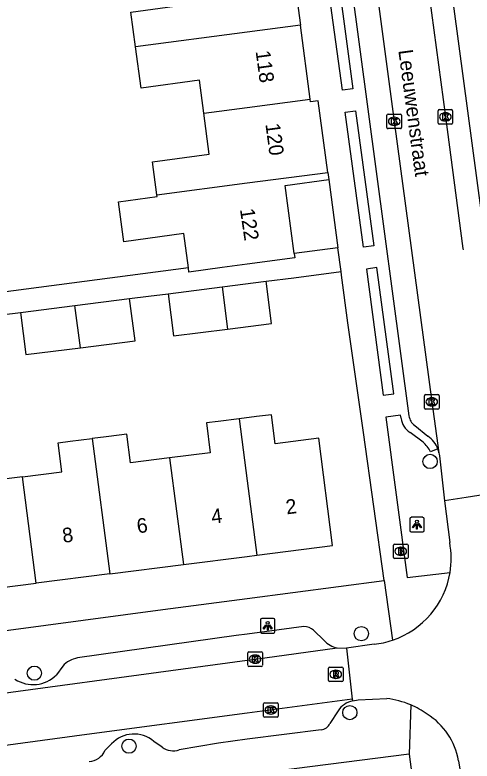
# Model space of a CAD drawing. Extents: x 163150 to 163546, y 380933 to 381635.
# Drawn here: x 163484.1 to 163515.4, y 381091.7 to 381142.9 of the extents above; entities that cross this region are included whole.
import ezdxf

# ---------------------------------------------------------------- set-up
doc = ezdxf.new("R2010")
doc.units = 0
for name, color, linetype in [('IMGEO_Boom', 7, 'Continuous'), ('IMGEO_Brandkraan', 7, 'Continuous'), ('IMGEO_Kolk', 7, 'Continuous'), ('IMGEO_Lichtpunt', 7, 'Continuous'), ('IMGEO_Muur', 7, 'Continuous'), ('IMGEO_Openbare_ruimte_label', 7, 'Continuous'), ('IMGEO_Pand', 7, 'Continuous'), ('IMGEO_Pand_nummerreeks', 7, 'Continuous'), ('IMGEO_Parkeervlak_open', 7, 'Continuous'), ('IMGEO_Rijbaan_lokaal_open', 7, 'Continuous'), ('IMGEO_Rioolput', 7, 'Continuous'), ('IMGEO_Voetpad_open', 7, 'Continuous')]:
    doc.layers.add(name, color=color, linetype=linetype)

msp = doc.modelspace()

# ---------------------------------------------------------------- linework, layer by layer
at = {"layer": 'IMGEO_Boom'}
for centre in [(163512.541, 381112.224), (163507.823, 381100.408), (163485.391, 381097.695), (163507.035, 381094.991), (163491.882, 381092.687)]:
    msp.add_circle(centre, 0.489, dxfattribs=at)
at = {"layer": 'IMGEO_Brandkraan'}
for p, q in [((163510.1, 381106.558), (163510.952, 381106.558)), ((163510.025, 381105.632), (163510.025, 381106.484)), ((163510.513, 381106.338), (163510.538, 381106.338)), ((163511.026, 381106.484), (163511.026, 381105.632)), ((163510.952, 381105.558), (163510.1, 381105.558)), ((163510.536, 381105.778), (163510.511, 381105.778))]:
    msp.add_line(p, q, dxfattribs=at)
for points in [[(163510.1, 381106.558), (163510.952, 381106.558)], [(163510.025, 381105.632), (163510.025, 381106.484)], [(163510.373, 381106.258), (163510.373, 381105.858), (163510.586, 381105.858)], [(163510.604, 381106.258), (163510.373, 381106.258)], [(163510.552, 381106.177), (163510.498, 381106.177), (163510.498, 381106.101)], [(163510.498, 381106.101), (163510.551, 381106.101)], [(163511.026, 381106.484), (163511.026, 381105.632)], [(163510.952, 381105.558), (163510.1, 381105.558)], [(163510.56, 381106.025), (163510.498, 381106.025), (163510.498, 381105.944)], [(163510.498, 381105.944), (163510.56, 381105.944)]]:
    msp.add_lwpolyline(points, dxfattribs=at)
for centre, radius, start, end in [((163510.102, 381106.482), 0.0765, 91.552, 178.448), ((163510.102, 381106.482), 0.0765, 91.552, 178.448), ((163510.95, 381106.482), 0.0765, 1.552, 88.448), ((163510.95, 381106.482), 0.0765, 1.552, 88.448), ((163510.553, 381106.139), 0.0379, 267.8285, 90.9355), ((163510.608, 381106.113), 0.145, 59.4692, 91.5367), ((163510.633, 381106.16), 0.0922, 285.5137, 58.1501), ((163510.638, 381105.968), 0.105, 301.3115, 78.989), ((163510.102, 381105.634), 0.0765, 181.552, 268.448), ((163510.102, 381105.634), 0.0765, 181.552, 268.448), ((163510.561, 381105.984), 0.0404, 269.8759, 90.5077), ((163510.592, 381106.109), 0.251, 268.6676, 293.5347), ((163510.95, 381105.634), 0.0765, 271.552, 358.448), ((163510.95, 381105.634), 0.0765, 271.552, 358.448)]:
    msp.add_arc(centre, radius, start, end, dxfattribs=at)
for centre, major_axis, ratio, start_param, end_param in [((163510.512, 381106.058), (-0.387, 0.002), 0.722429, 4.712389, 7.853982), ((163510.537, 381106.058), (-0.39, 0.002), 0.717154, 1.570796, 4.712389)]:
    msp.add_ellipse(centre, major_axis=major_axis, ratio=ratio, start_param=start_param, end_param=end_param, dxfattribs=at)
at = {"layer": 'IMGEO_Kolk'}
for p, q in [((163513.087, 381135.441), (163513.087, 381136.293)), ((163513.162, 381136.367), (163514.014, 381136.367)), ((163514.088, 381136.293), (163514.088, 381135.441)), ((163509.582, 381135.133), (163509.582, 381135.985)), ((163509.657, 381136.059), (163510.509, 381136.059)), ((163510.07, 381135.839), (163510.095, 381135.839)), ((163510.583, 381135.985), (163510.583, 381135.133)), ((163513.575, 381136.147), (163513.6, 381136.147)), ((163510.093, 381135.279), (163510.068, 381135.279)), ((163514.014, 381135.367), (163513.162, 381135.367)), ((163513.598, 381135.587), (163513.573, 381135.587)), ((163510.509, 381135.059), (163509.657, 381135.059)), ((163512.23, 381116.811), (163513.082, 381116.811)), ((163512.155, 381115.885), (163512.155, 381116.737)), ((163512.643, 381116.591), (163512.668, 381116.591)), ((163513.156, 381116.737), (163513.156, 381115.885)), ((163513.082, 381115.811), (163512.23, 381115.811)), ((163512.666, 381116.031), (163512.641, 381116.031)), ((163500.031, 381098.235), (163500.031, 381099.087)), ((163500.106, 381099.161), (163500.958, 381099.161)), ((163500.519, 381098.941), (163500.544, 381098.941)), ((163501.032, 381099.087), (163501.032, 381098.235)), ((163500.542, 381098.381), (163500.517, 381098.381)), ((163500.958, 381098.161), (163500.106, 381098.161)), ((163501.117, 381094.743), (163501.117, 381095.595)), ((163501.192, 381095.669), (163502.044, 381095.669)), ((163501.605, 381095.449), (163501.63, 381095.449)), ((163502.118, 381095.595), (163502.118, 381094.743)), ((163501.628, 381094.889), (163501.603, 381094.889)), ((163502.044, 381094.669), (163501.192, 381094.669))]:
    msp.add_line(p, q, dxfattribs=at)
for points in [[(163513.087, 381135.441), (163513.087, 381136.293)], [(163513.162, 381136.367), (163514.014, 381136.367)], [(163514.088, 381136.293), (163514.088, 381135.441)], [(163509.582, 381135.133), (163509.582, 381135.985)], [(163509.657, 381136.059), (163510.509, 381136.059)], [(163509.903, 381135.759), (163510.026, 381135.759), (163510.026, 381135.608), (163510.156, 381135.759), (163510.32, 381135.759), (163510.174, 381135.608), (163510.327, 381135.359), (163510.175, 381135.359), (163510.09, 381135.523), (163510.026, 381135.456), (163510.026, 381135.359), (163509.903, 381135.359), (163509.903, 381135.759)], [(163510.583, 381135.985), (163510.583, 381135.133)], [(163513.408, 381136.067), (163513.531, 381136.067), (163513.531, 381135.916), (163513.661, 381136.067), (163513.825, 381136.067), (163513.679, 381135.916), (163513.832, 381135.667), (163513.68, 381135.667), (163513.595, 381135.831), (163513.531, 381135.764), (163513.531, 381135.667), (163513.408, 381135.667), (163513.408, 381136.067)], [(163514.014, 381135.367), (163513.162, 381135.367)], [(163510.509, 381135.059), (163509.657, 381135.059)], [(163512.23, 381116.811), (163513.082, 381116.811)], [(163512.155, 381115.885), (163512.155, 381116.737)], [(163512.476, 381116.511), (163512.599, 381116.511), (163512.599, 381116.36), (163512.729, 381116.511), (163512.893, 381116.511), (163512.747, 381116.36), (163512.9, 381116.111), (163512.748, 381116.111), (163512.663, 381116.275), (163512.599, 381116.208), (163512.599, 381116.111), (163512.476, 381116.111), (163512.476, 381116.511)], [(163513.156, 381116.737), (163513.156, 381115.885)], [(163513.082, 381115.811), (163512.23, 381115.811)], [(163500.031, 381098.235), (163500.031, 381099.087)], [(163500.106, 381099.161), (163500.958, 381099.161)], [(163501.032, 381099.087), (163501.032, 381098.235)], [(163500.352, 381098.861), (163500.475, 381098.861), (163500.475, 381098.71), (163500.605, 381098.861), (163500.769, 381098.861), (163500.623, 381098.71), (163500.776, 381098.461), (163500.624, 381098.461), (163500.539, 381098.625), (163500.475, 381098.558), (163500.475, 381098.461), (163500.352, 381098.461), (163500.352, 381098.861)], [(163500.958, 381098.161), (163500.106, 381098.161)], [(163501.117, 381094.743), (163501.117, 381095.595)], [(163501.192, 381095.669), (163502.044, 381095.669)], [(163501.438, 381095.369), (163501.561, 381095.369), (163501.561, 381095.218), (163501.691, 381095.369), (163501.855, 381095.369), (163501.709, 381095.218), (163501.862, 381094.969), (163501.71, 381094.969), (163501.625, 381095.133), (163501.561, 381095.066), (163501.561, 381094.969), (163501.438, 381094.969), (163501.438, 381095.369)], [(163502.118, 381095.595), (163502.118, 381094.743)], [(163502.044, 381094.669), (163501.192, 381094.669)]]:
    msp.add_lwpolyline(points, dxfattribs=at)
for centre, start, end in [((163513.164, 381136.291), 91.552, 178.448), ((163513.164, 381136.291), 91.552, 178.448), ((163514.012, 381136.291), 1.552, 88.448), ((163514.012, 381136.291), 1.552, 88.448), ((163509.659, 381135.983), 91.552, 178.448), ((163509.659, 381135.983), 91.552, 178.448), ((163510.507, 381135.983), 1.552, 88.448), ((163510.507, 381135.983), 1.552, 88.448), ((163513.164, 381135.443), 181.552, 268.448), ((163513.164, 381135.443), 181.552, 268.448), ((163514.012, 381135.443), 271.552, 358.448), ((163514.012, 381135.443), 271.552, 358.448), ((163509.659, 381135.135), 181.552, 268.448), ((163509.659, 381135.135), 181.552, 268.448), ((163510.507, 381135.135), 271.552, 358.448), ((163510.507, 381135.135), 271.552, 358.448), ((163512.232, 381116.735), 91.552, 178.448), ((163512.232, 381116.735), 91.552, 178.448), ((163513.08, 381116.735), 1.552, 88.448), ((163513.08, 381116.735), 1.552, 88.448), ((163512.232, 381115.887), 181.552, 268.448), ((163512.232, 381115.887), 181.552, 268.448), ((163513.08, 381115.887), 271.552, 358.448), ((163513.08, 381115.887), 271.552, 358.448), ((163500.108, 381099.085), 91.552, 178.448), ((163500.108, 381099.085), 91.552, 178.448), ((163500.956, 381099.085), 1.552, 88.448), ((163500.956, 381099.085), 1.552, 88.448), ((163500.108, 381098.237), 181.552, 268.448), ((163500.108, 381098.237), 181.552, 268.448), ((163500.956, 381098.237), 271.552, 358.448), ((163500.956, 381098.237), 271.552, 358.448), ((163501.194, 381095.593), 91.552, 178.448), ((163501.194, 381095.593), 91.552, 178.448), ((163502.042, 381095.593), 1.552, 88.448), ((163502.042, 381095.593), 1.552, 88.448), ((163501.194, 381094.745), 181.552, 268.448), ((163501.194, 381094.745), 181.552, 268.448), ((163502.042, 381094.745), 271.552, 358.448), ((163502.042, 381094.745), 271.552, 358.448)]:
    msp.add_arc(centre, 0.0765, start, end, dxfattribs=at)
for centre, major_axis, ratio, start_param, end_param in [((163510.069, 381135.559), (-0.387, 0.002), 0.722429, 4.712389, 7.853982), ((163510.094, 381135.559), (-0.39, 0.002), 0.717154, 1.570796, 4.712389), ((163513.574, 381135.867), (-0.387, 0.002), 0.722429, 4.712389, 7.853982), ((163513.599, 381135.867), (-0.39, 0.002), 0.717154, 1.570796, 4.712389), ((163512.642, 381116.311), (-0.387, 0.002), 0.722429, 4.712389, 7.853982), ((163512.667, 381116.311), (-0.39, 0.002), 0.717154, 1.570796, 4.712389), ((163500.518, 381098.661), (-0.387, 0.002), 0.722429, 4.712389, 7.853982), ((163500.543, 381098.661), (-0.39, 0.002), 0.717154, 1.570796, 4.712389), ((163501.604, 381095.169), (-0.387, 0.002), 0.722429, 4.712389, 7.853982), ((163501.629, 381095.169), (-0.39, 0.002), 0.717154, 1.570796, 4.712389)]:
    msp.add_ellipse(centre, major_axis=major_axis, ratio=ratio, start_param=start_param, end_param=end_param, dxfattribs=at)
at = {"layer": 'IMGEO_Lichtpunt'}
for p, q in [((163511.141, 381108.295), (163511.141, 381107.488)), ((163511.141, 381108.295), (163511.141, 381107.488)), ((163512.043, 381108.39), (163511.235, 381108.39)), ((163512.043, 381108.39), (163511.235, 381108.39)), ((163512.137, 381107.488), (163512.137, 381108.295)), ((163512.137, 381107.488), (163512.137, 381108.295)), ((163511.235, 381107.394), (163512.043, 381107.394)), ((163511.235, 381107.394), (163512.043, 381107.394)), ((163501.8, 381101.446), (163500.992, 381101.446)), ((163501.8, 381101.446), (163500.992, 381101.446)), ((163500.898, 381101.351), (163500.898, 381100.544)), ((163500.898, 381101.351), (163500.898, 381100.544)), ((163501.894, 381100.544), (163501.894, 381101.351)), ((163501.894, 381100.544), (163501.894, 381101.351)), ((163500.992, 381100.45), (163501.8, 381100.45)), ((163500.992, 381100.45), (163501.8, 381100.45))]:
    msp.add_line(p, q, dxfattribs=at)
for points in [[(163511.515, 381107.959), (163511.554, 381107.931), (163511.366, 381107.669), (163511.328, 381107.696), (163511.515, 381107.959)], [(163511.617, 381107.911), (163511.664, 381107.911), (163511.664, 381107.589), (163511.617, 381107.589), (163511.617, 381107.911)], [(163511.727, 381107.931), (163511.765, 381107.958), (163511.952, 381107.696), (163511.913, 381107.668), (163511.727, 381107.931)], [(163501.272, 381101.015), (163501.311, 381100.987), (163501.123, 381100.725), (163501.085, 381100.752), (163501.272, 381101.015)], [(163501.374, 381100.967), (163501.421, 381100.967), (163501.421, 381100.645), (163501.374, 381100.645), (163501.374, 381100.967)], [(163501.484, 381100.987), (163501.522, 381101.014), (163501.709, 381100.752), (163501.67, 381100.724), (163501.484, 381100.987)]]:
    msp.add_lwpolyline(points, dxfattribs=at)
for centre in [(163511.64, 381108.093), (163501.397, 381101.149)]:
    msp.add_circle(centre, 0.0994, dxfattribs=at)
for centre, start, end in [((163511.235, 381108.295), 90, 180), ((163511.235, 381108.295), 90, 180), ((163512.043, 381108.295), 0, 90), ((163512.043, 381108.295), 0, 90), ((163511.235, 381107.488), 180, 270), ((163511.235, 381107.488), 180, 270), ((163512.043, 381107.488), 270, 0), ((163512.043, 381107.488), 270, 360), ((163500.992, 381101.351), 90, 180), ((163500.992, 381101.351), 90, 180), ((163501.8, 381101.351), 0, 90), ((163501.8, 381101.351), 0, 90), ((163500.992, 381100.544), 180, 270), ((163500.992, 381100.544), 180, 270), ((163501.8, 381100.544), 270, 0), ((163501.8, 381100.544), 270, 360)]:
    msp.add_arc(centre, 0.0946, start, end, dxfattribs=at)
at = {"layer": 'IMGEO_Muur'}
msp.add_lwpolyline([(163507.962, 381114.2), (163506.904, 381121.729)], dxfattribs=at)
at = {"layer": 'IMGEO_Pand'}
for points in [[(163503.491, 381147.312), (163503.564, 381146.764), (163503.03, 381146.692), (163503.638, 381142.159)], [(163492.331, 381140.667), (163492.011, 381143.056), (163496.04, 381143.596), (163495.679, 381146.282)], [(163503.638, 381142.159), (163500, 381141.679), (163492.331, 381140.667)], [(163504.321, 381137.076), (163503.638, 381142.159)], [(163497.015, 381136.113), (163496.712, 381138.375), (163492.71, 381137.838), (163492.331, 381140.667)], [(163497.015, 381136.113), (163500, 381136.506), (163504.321, 381137.076)], [(163505.516, 381132.062), (163504.857, 381136.97), (163504.344, 381136.902), (163504.321, 381137.076)], [(163493.795, 381130.515), (163493.489, 381132.789), (163497.391, 381133.313), (163497.015, 381136.113)], [(163493.795, 381130.515), (163500, 381131.334), (163505.516, 381132.062)], [(163505.516, 381132.062), (163505.582, 381131.571)], [(163503.221, 381126.484), (163502.592, 381131.169), (163505.582, 381131.571)], [(163495.959, 381125.509), (163495.644, 381127.856), (163491.525, 381127.303), (163491.157, 381130.045), (163493.81, 381130.401), (163493.795, 381130.515)], [(163503.221, 381126.484), (163503.259, 381126.197), (163500, 381125.76), (163498.276, 381125.528), (163495.997, 381125.222), (163495.959, 381125.509)], [(163498.274, 381124.204), (163501.283, 381124.587)], [(163498.649, 381121.312), (163501.651, 381121.694), (163501.283, 381124.587)], [(163494.565, 381123.732), (163498.274, 381124.204)], [(163498.274, 381124.204), (163498.649, 381121.312)], [(163494.565, 381123.732), (163494.94, 381120.84), (163498.649, 381121.312)], [(163488.176, 381122.92), (163491.927, 381123.397)], [(163488.551, 381120.028), (163492.302, 381120.505), (163491.927, 381123.397)], [(163484.433, 381122.444), (163488.176, 381122.92)], [(163484.433, 381122.444), (163484.81, 381119.552), (163488.551, 381120.028)], [(163488.551, 381120.028), (163488.176, 381122.92)], [(163500.662, 381105.791), (163505.851, 381106.45), (163504.915, 381113.813), (163501.908, 381113.431), (163501.654, 381115.431), (163500.64, 381115.302), (163499.448, 381115.15)], [(163499.448, 381115.15), (163498.01, 381114.967), (163497.194, 381114.863), (163497.454, 381112.819), (163494.664, 381112.465)], [(163499.448, 381115.15), (163500, 381110.895), (163500.662, 381105.791)], [(163484.568, 381111.17), (163487.271, 381111.514), (163487.019, 381113.503), (163487.837, 381113.606), (163489.359, 381113.799)], [(163494.664, 381112.465), (163491.975, 381112.123), (163491.725, 381114.099), (163490.492, 381113.943), (163490.309, 381113.92), (163489.359, 381113.799)], [(163489.359, 381113.799), (163490.564, 381104.507)], [(163484.568, 381111.17), (163481.65, 381110.799), (163481.398, 381112.79), (163480.377, 381112.661), (163479.261, 381112.519)], [(163494.664, 381112.465), (163495.613, 381105.149)], [(163485.516, 381103.866), (163484.568, 381111.17)], [(163495.613, 381105.149), (163500, 381105.707), (163500.662, 381105.791)], [(163490.564, 381104.507), (163495.613, 381105.149)], [(163490.564, 381104.507), (163485.516, 381103.866)], [(163480.467, 381103.224), (163485.516, 381103.866)]]:
    msp.add_lwpolyline(points, dxfattribs=at)
at = {"layer": 'IMGEO_Parkeervlak_open'}
msp.add_arc((163511.474, 381112.491), 1.709, 11.171, 20.13, dxfattribs=at)
at = {"layer": 'IMGEO_Rijbaan_lokaal_open'}
for points in [[(163507.648, 381179.955), (163510.87, 381156.109), (163513.587, 381135.867), (163514.789, 381126.831), (163514.8, 381126.75)], [(163504.184, 381179.487), (163504.439, 381177.585), (163507.418, 381155.47), (163510.084, 381135.559), (163512.657, 381116.312), (163513.15, 381112.822)], [(163513.15, 381112.822), (163513.165, 381112.719), (163513.181, 381112.606), (163513.54, 381109.521)], [(163516.743, 381110.026), (163515.019, 381109.754), (163513.54, 381109.521)], [(163513.54, 381109.521), (163513.886, 381106.654)], [(163470.232, 381094.562), (163500, 381098.587), (163500.533, 381098.659), (163506.154, 381099.43)], [(163506.154, 381099.43), (163506.797, 381099.412)], [(163508.7, 381099.686), (163506.797, 381099.412)], [(163506.797, 381099.412), (163507.201, 381095.911)], [(163507.201, 381095.911), (163500, 381094.955), (163488.993, 381093.493), (163470.891, 381091.039)], [(163507.201, 381095.911), (163507.229, 381095.804)], [(163507.229, 381095.804), (163507.597, 381095.857), (163509.571, 381095.958)], [(163514.495, 381091.686), (163515.38, 381086.08)]]:
    msp.add_lwpolyline(points, dxfattribs=at)
for centre, radius, start, end in [((163508.063, 381105.563), 5.924, 350.7278, 10.6163), ((163508.081, 381105.56), 5.906, 288.5809, 350.7201), ((163508.089, 381105.509), 5.855, 275.9879, 288.6659), ((163508.867, 381089.998), 6.002, 67.0406, 83.2622), ((163508.903, 381090.065), 5.926, 54.4615, 67.1052), ((163509.81, 381090.864), 4.756, 9.9561, 57.7703)]:
    msp.add_arc(centre, radius, start, end, dxfattribs=at)
at = {"layer": 'IMGEO_Rioolput'}
for p, q in [((163505.565, 381097.191), (163505.565, 381098.043)), ((163505.64, 381098.117), (163506.492, 381098.117)), ((163506.053, 381097.897), (163506.078, 381097.897)), ((163506.566, 381098.043), (163506.566, 381097.191)), ((163506.076, 381097.337), (163506.051, 381097.337)), ((163506.492, 381097.117), (163505.64, 381097.117))]:
    msp.add_line(p, q, dxfattribs=at)
for points in [[(163505.565, 381097.191), (163505.565, 381098.043)], [(163505.64, 381098.117), (163506.492, 381098.117)], [(163506.566, 381098.043), (163506.566, 381097.191)], [(163506.154, 381097.815), (163505.902, 381097.817), (163505.902, 381097.417)], [(163505.902, 381097.417), (163506.026, 381097.417), (163506.026, 381097.579), (163506.037, 381097.579)], [(163506.08, 381097.736), (163506.026, 381097.736), (163506.026, 381097.655)], [(163506.026, 381097.655), (163506.078, 381097.655)], [(163506.084, 381097.55), (163506.155, 381097.417), (163506.295, 381097.417), (163506.23, 381097.543)], [(163506.492, 381097.117), (163505.64, 381097.117)]]:
    msp.add_lwpolyline(points, dxfattribs=at)
for centre, radius, start, end in [((163505.642, 381098.041), 0.0765, 91.552, 178.448), ((163505.642, 381098.041), 0.0765, 91.552, 178.448), ((163506.49, 381098.041), 0.0765, 1.552, 88.448), ((163506.49, 381098.041), 0.0765, 1.552, 88.448), ((163506.036, 381097.526), 0.0533, 26.0293, 88.6989), ((163506.062, 381097.844), 0.19, 274.7715, 282.9687), ((163506.086, 381097.64), 0.0964, 77.0061, 93.1865), ((163506.1, 381097.697), 0.0378, 276.6634, 79.6772), ((163506.153, 381097.705), 0.109, 350.3612, 89.416), ((163506.151, 381097.705), 0.112, 277.5842, 350.9817), ((163506.135, 381097.49), 0.108, 29.5134, 73.7905), ((163505.642, 381097.193), 0.0765, 181.552, 268.448), ((163505.642, 381097.193), 0.0765, 181.552, 268.448), ((163506.49, 381097.193), 0.0765, 271.552, 358.448), ((163506.49, 381097.193), 0.0765, 271.552, 358.448)]:
    msp.add_arc(centre, radius, start, end, dxfattribs=at)
for centre, major_axis, ratio, start_param, end_param in [((163506.052, 381097.617), (-0.387, 0.002), 0.722429, 4.712389, 7.853982), ((163506.077, 381097.617), (-0.39, 0.002), 0.717154, 1.570796, 4.712389)]:
    msp.add_ellipse(centre, major_axis=major_axis, ratio=ratio, start_param=start_param, end_param=end_param, dxfattribs=at)
at = {"layer": 'IMGEO_Voetpad_open'}
for points in [[(163505.712, 381206.244), (163508.536, 381185.012), (163509.233, 381180.183), (163516.345, 381127.061), (163516.355, 381126.983)], [(163502.646, 381178.504), (163511.092, 381115.35)], [(163495.959, 381125.509), (163477.678, 381123.119), (163473.262, 381153.534), (163473.423, 381153.559)], [(163506.529, 381137.695), (163505.092, 381148.167), (163505.837, 381148.257), (163507.234, 381137.78), (163506.529, 381137.695)], [(163507.961, 381126.932), (163506.711, 381136.198), (163507.418, 381136.275), (163508.682, 381127.029), (163507.961, 381126.932)], [(163505.582, 381131.571), (163506.211, 381126.885)], [(163506.211, 381126.885), (163503.221, 381126.484)], [(163506.428, 381125.265), (163506.211, 381126.885)], [(163509.326, 381116.782), (163510.057, 381116.865), (163508.88, 381125.524), (163508.168, 381125.42), (163509.326, 381116.782)], [(163501.283, 381124.587), (163503.195, 381124.83), (163506.428, 381125.265)], [(163509.388, 381104.055), (163507.962, 381114.2), (163506.904, 381121.729), (163506.464, 381125), (163506.428, 381125.265)], [(163491.927, 381123.397), (163493.225, 381123.562), (163494.565, 381123.732)], [(163481.868, 381122.117), (163483.126, 381122.277), (163484.433, 381122.444)], [(163510.548, 381115.183), (163510.515, 381115.391), (163509.505, 381115.269), (163510.975, 381104.257), (163513.91, 381104.608)], [(163511.483, 381114.685), (163512.396, 381113.951)], [(163512.055, 381113.549), (163511.162, 381114.222)], [(163513.078, 381113.079), (163512.567, 381112.89)], [(163475.175, 381102.551), (163475.554, 381099.568), (163494.208, 381102.063), (163500, 381102.823), (163509.388, 381104.055)], [(163509.388, 381104.055), (163509.963, 381099.962)], [(163503.872, 381100.906), (163500, 381100.378), (163499.234, 381100.274), (163488.345, 381098.744)], [(163505.274, 381099.936), (163504.55, 381100.637)], [(163487.333, 381098.187), (163486.905, 381097.584)], [(163511.208, 381095.524), (163511.11, 381092.135)], [(163506.235, 381095.114), (163505.67, 381094.24)], [(163505.069, 381093.817), (163500, 381093.16), (163498.014, 381092.902), (163495.325, 381092.446)], [(163490.683, 381092.844), (163490.232, 381092.394)], [(163494.159, 381092.615), (163493.581, 381093.017)], [(163511.11, 381092.135), (163500, 381090.719), (163496.185, 381090.233), (163477.314, 381087.764)], [(163511.11, 381092.135), (163511.896, 381086.04), (163512.961, 381077.779), (163513.791, 381071.345)]]:
    msp.add_lwpolyline(points, dxfattribs=at)
for centre, radius, start, end in [((163512.099, 381115.494), 1.017, 188.1677, 232.7408), ((163511.885, 381115.36), 1.348, 187.5609, 237.5896), ((163511.392, 381112.463), 1.795, 20.0704, 55.9883), ((163510.849, 381112.084), 1.897, 25.1403, 50.5495), ((163503.841, 381099.838), 1.069, 48.405, 88.3131), ((163506.581, 381101.19), 1.811, 223.8292, 256.373), ((163488.716, 381096.872), 1.908, 101.2105, 136.4459), ((163485.298, 381099.164), 2.254, 236.5453, 315.4769), ((163507.562, 381094.263), 1.577, 102.207, 147.327), ((163504.98, 381094.582), 0.77, 276.6312, 333.6466), ((163492.221, 381091.437), 2.084, 49.2762, 137.5564), ((163489.116, 381092.855), 1.208, 271.8158, 337.5524), ((163494.901, 381093.626), 1.254, 233.7291, 289.7769)]:
    msp.add_arc(centre, radius, start, end, dxfattribs=at)

# ---------------------------------------------------------------- texts
at = {"layer": 'IMGEO_Openbare_ruimte_label'}
msp.add_text('Leeuwenstraat', height=1, rotation=277.6439, dxfattribs=at).set_placement((163510.358, 381140.427))
at = {"layer": 'IMGEO_Pand_nummerreeks'}
for s, rotation, p in [('118', 277.6445, (163500.569, 381140.364)), ('120', 277.6445, (163501.239, 381135.37)), ('122', 278.428, (163499.492, 381129.522)), ('2', 7.2422, (163502.701, 381108.59)), ('4', 7.2422, (163497.59, 381107.941)), ('6', 7.2422, (163492.478, 381107.291)), ('8', 7.2422, (163487.369, 381106.641))]:
    msp.add_text(s, height=1, rotation=rotation, dxfattribs=at).set_placement(p)

doc.saveas('drawing.dxf')
